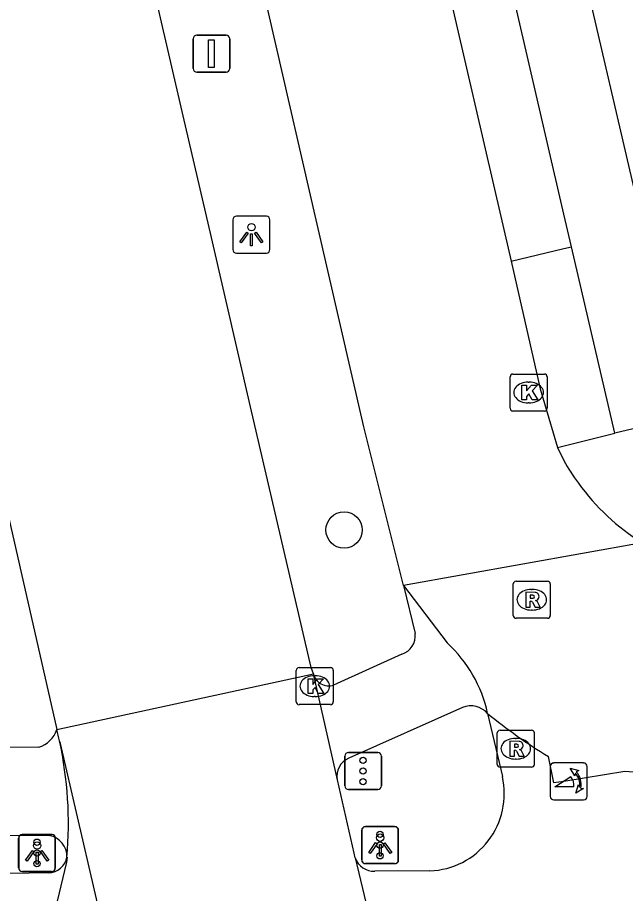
# Model space of a CAD drawing. Extents: x 156414 to 157775, y 382335 to 383765.
# Drawn here: x 156985.24 to 157001.67, y 383011.87 to 383035.54 of the extents above; entities that cross this region are included whole.
import ezdxf

# ---------------------------------------------------------------- set-up
doc = ezdxf.new("R2010")
doc.units = 0
for name, color, linetype in [('IMGEO_Boom', 7, 'Continuous'), ('IMGEO_Fietspad_gesloten', 7, 'Continuous'), ('IMGEO_Kolk', 7, 'Continuous'), ('IMGEO_Lichtpunt', 7, 'Continuous'), ('IMGEO_OVBaan_gesloten', 7, 'Continuous'), ('IMGEO_Parkeervlak_open', 7, 'Continuous'), ('IMGEO_Poller', 7, 'Continuous'), ('IMGEO_Rijbaan_lokaal_gesloten', 7, 'Continuous'), ('IMGEO_Rioolput', 7, 'Continuous'), ('IMGEO_Verkeersbordpaal', 7, 'Continuous'), ('IMGEO_Verkeersregelinstallatiepaal', 7, 'Continuous'), ('IMGEO_Voetpad_open', 7, 'Continuous')]:
    doc.layers.add(name, color=color, linetype=linetype)

msp = doc.modelspace()

# ---------------------------------------------------------------- linework, layer by layer
at = {"layer": 'IMGEO_Boom'}
msp.add_circle((156994.06, 383021.692), 0.489, dxfattribs=at)
at = {"layer": 'IMGEO_Fietspad_gesloten'}
for points in [[(156997.94, 383016.737), (156998.339, 383015.028)], [(156986.074, 383012.431), (156983.458, 383012.38)], [(156996.379, 383012.483), (156994.891, 383012.471)]]:
    msp.add_lwpolyline(points, dxfattribs=at)
for centre, radius, start, end in [((156996.307, 383014.566), 2.084, 271.9768, 12.8207), ((156986.069, 383012.943), 0.512, 270.549, 350.18), ((156994.881, 383013.025), 0.555, 200.1979, 270.9871)]:
    msp.add_arc(centre, radius, start, end, dxfattribs=at)
at = {"layer": 'IMGEO_Kolk'}
for p, q in [((156998.548, 383024.98), (156998.548, 383025.832)), ((156998.623, 383025.906), (156999.475, 383025.906)), ((156999.549, 383025.832), (156999.549, 383024.98)), ((156999.036, 383025.686), (156999.061, 383025.686)), ((156999.059, 383025.126), (156999.034, 383025.126)), ((156999.475, 383024.906), (156998.623, 383024.906)), ((156992.769, 383017.047), (156992.769, 383017.899)), ((156992.844, 383017.973), (156993.696, 383017.973)), ((156993.77, 383017.899), (156993.77, 383017.047)), ((156993.257, 383017.753), (156993.282, 383017.753)), ((156993.28, 383017.193), (156993.255, 383017.193)), ((156993.696, 383016.973), (156992.844, 383016.973))]:
    msp.add_line(p, q, dxfattribs=at)
for points in [[(156998.548, 383024.98), (156998.548, 383025.832)], [(156998.623, 383025.906), (156999.475, 383025.906)], [(156999.549, 383025.832), (156999.549, 383024.98)], [(156998.869, 383025.606), (156998.992, 383025.606), (156998.992, 383025.455), (156999.122, 383025.606), (156999.286, 383025.606), (156999.14, 383025.455), (156999.293, 383025.206), (156999.141, 383025.206), (156999.056, 383025.37), (156998.992, 383025.303), (156998.992, 383025.206), (156998.869, 383025.206), (156998.869, 383025.606)], [(156999.475, 383024.906), (156998.623, 383024.906)], [(156992.769, 383017.047), (156992.769, 383017.899)], [(156992.844, 383017.973), (156993.696, 383017.973)], [(156993.77, 383017.899), (156993.77, 383017.047)], [(156993.09, 383017.673), (156993.213, 383017.673), (156993.213, 383017.522), (156993.343, 383017.673), (156993.507, 383017.673), (156993.361, 383017.522), (156993.514, 383017.273), (156993.362, 383017.273), (156993.277, 383017.437), (156993.213, 383017.37), (156993.213, 383017.273), (156993.09, 383017.273), (156993.09, 383017.673)], [(156993.696, 383016.973), (156992.844, 383016.973)]]:
    msp.add_lwpolyline(points, dxfattribs=at)
for centre, start, end in [((156998.625, 383025.83), 91.552, 178.448), ((156998.625, 383025.83), 91.552, 178.448), ((156999.473, 383025.83), 1.552, 88.448), ((156999.473, 383025.83), 1.552, 88.448), ((156998.625, 383024.982), 181.552, 268.448), ((156998.625, 383024.982), 181.552, 268.448), ((156999.473, 383024.982), 271.552, 358.448), ((156999.473, 383024.982), 271.552, 358.448), ((156992.846, 383017.897), 91.552, 178.448), ((156992.846, 383017.897), 91.552, 178.448), ((156993.694, 383017.897), 1.552, 88.448), ((156993.694, 383017.897), 1.552, 88.448), ((156992.846, 383017.049), 181.552, 268.448), ((156992.846, 383017.049), 181.552, 268.448), ((156993.694, 383017.049), 271.552, 358.448), ((156993.694, 383017.049), 271.552, 358.448)]:
    msp.add_arc(centre, 0.0765, start, end, dxfattribs=at)
for centre, major_axis, ratio, start_param, end_param in [((156999.035, 383025.406), (-0.387, 0.002), 0.722429, 4.712389, 7.853982), ((156999.06, 383025.406), (-0.39, 0.002), 0.717154, 1.570796, 4.712389), ((156993.256, 383017.473), (-0.387, 0.002), 0.722429, 4.712389, 7.853982), ((156993.281, 383017.473), (-0.39, 0.002), 0.717154, 1.570796, 4.712389)]:
    msp.add_ellipse(centre, major_axis=major_axis, ratio=ratio, start_param=start_param, end_param=end_param, dxfattribs=at)
at = {"layer": 'IMGEO_Lichtpunt'}
for p, q in [((156991.059, 383030.074), (156991.059, 383029.267)), ((156991.059, 383030.074), (156991.059, 383029.267)), ((156991.961, 383030.169), (156991.153, 383030.169)), ((156991.961, 383030.169), (156991.153, 383030.169)), ((156992.055, 383029.267), (156992.055, 383030.074)), ((156992.055, 383029.267), (156992.055, 383030.074)), ((156991.153, 383029.173), (156991.961, 383029.173)), ((156991.153, 383029.173), (156991.961, 383029.173)), ((156994.539, 383013.581), (156994.539, 383012.774)), ((156994.539, 383013.581), (156994.539, 383012.774)), ((156995.441, 383013.676), (156994.633, 383013.676)), ((156995.441, 383013.676), (156994.633, 383013.676)), ((156995.535, 383012.774), (156995.535, 383013.581)), ((156995.535, 383012.774), (156995.535, 383013.581)), ((156985.269, 383013.37), (156985.269, 383012.563)), ((156985.269, 383013.37), (156985.269, 383012.563)), ((156986.171, 383013.465), (156985.363, 383013.465)), ((156986.171, 383013.465), (156985.363, 383013.465)), ((156986.265, 383012.563), (156986.265, 383013.37)), ((156986.265, 383012.563), (156986.265, 383013.37)), ((156994.633, 383012.68), (156995.441, 383012.68)), ((156994.633, 383012.68), (156995.441, 383012.68)), ((156985.363, 383012.469), (156986.171, 383012.469)), ((156985.363, 383012.469), (156986.171, 383012.469))]:
    msp.add_line(p, q, dxfattribs=at)
for points in [[(156991.433, 383029.738), (156991.472, 383029.71), (156991.284, 383029.448), (156991.246, 383029.475), (156991.433, 383029.738)], [(156991.535, 383029.69), (156991.582, 383029.69), (156991.582, 383029.368), (156991.535, 383029.368), (156991.535, 383029.69)], [(156991.645, 383029.71), (156991.683, 383029.737), (156991.87, 383029.475), (156991.831, 383029.447), (156991.645, 383029.71)], [(156985.643, 383013.034), (156985.682, 383013.006), (156985.494, 383012.744), (156985.456, 383012.771), (156985.643, 383013.034)], [(156985.855, 383013.006), (156985.893, 383013.033), (156986.08, 383012.771), (156986.041, 383012.743), (156985.855, 383013.006)], [(156994.913, 383013.245), (156994.952, 383013.217), (156994.764, 383012.955), (156994.726, 383012.982), (156994.913, 383013.245)], [(156995.015, 383013.197), (156995.062, 383013.197), (156995.062, 383012.875), (156995.015, 383012.875), (156995.015, 383013.197)], [(156995.125, 383013.217), (156995.163, 383013.244), (156995.35, 383012.982), (156995.311, 383012.954), (156995.125, 383013.217)], [(156985.745, 383012.986), (156985.792, 383012.986), (156985.792, 383012.664), (156985.745, 383012.664), (156985.745, 383012.986)]]:
    msp.add_lwpolyline(points, dxfattribs=at)
for centre in [(156991.558, 383029.872), (156985.768, 383013.168), (156995.038, 383013.379)]:
    msp.add_circle(centre, 0.0994, dxfattribs=at)
for centre, start, end in [((156991.153, 383030.074), 90, 180), ((156991.153, 383030.074), 90, 180), ((156991.961, 383030.074), 0, 90), ((156991.961, 383030.074), 0, 90), ((156991.153, 383029.267), 180, 270), ((156991.153, 383029.267), 180, 270), ((156991.961, 383029.267), 270, 0), ((156991.961, 383029.267), 270, 360), ((156994.633, 383013.581), 90, 180), ((156994.633, 383013.581), 90, 180), ((156995.441, 383013.581), 0, 90), ((156995.441, 383013.581), 0, 90), ((156985.363, 383013.37), 90, 180), ((156985.363, 383013.37), 90, 180), ((156986.171, 383013.37), 0, 90), ((156986.171, 383013.37), 0, 90), ((156985.363, 383012.563), 180, 270), ((156985.363, 383012.563), 180, 270), ((156986.171, 383012.563), 270, 0), ((156986.171, 383012.563), 270, 360), ((156994.633, 383012.774), 180, 270), ((156994.633, 383012.774), 180, 270), ((156995.441, 383012.774), 270, 0), ((156995.441, 383012.774), 270, 360)]:
    msp.add_arc(centre, 0.0946, start, end, dxfattribs=at)
at = {"layer": 'IMGEO_OVBaan_gesloten'}
for points in [[(156993.232, 383017.808), (156993.173, 383017.976), (156991.529, 383025.023), (156991.187, 383026.503), (156990.478, 383029.59), (156989.713, 383032.886), (156967.122, 383130.536)], [(156960.249, 383129.114), (156960.392, 383128.494), (156961.894, 383121.934), (156982.207, 383034.26), (156986.301, 383016.299)], [(156986.301, 383016.299), (156993.232, 383017.808)], [(156993.879, 383014.938), (156993.232, 383017.808)], [(156990.071, 383000.075), (156986.394, 383015.923), (156986.372, 383015.992)], [(156994.361, 383012.834), (156994.33, 383012.964), (156993.879, 383014.938)], [(156986.574, 383012.856), (156986.556, 383012.717), (156985.5, 383008.276), (156985.428, 383008.123)], [(156994.361, 383012.834), (156995.443, 383008.317)]]:
    msp.add_lwpolyline(points, dxfattribs=at)
for centre, radius, start, end in [((156978.655, 383014.369), 7.886, 11.877, 14.1667), ((156976.054, 383013.753), 10.558, 355.1273, 12.2437)]:
    msp.add_arc(centre, radius, start, end, dxfattribs=at)
at = {"layer": 'IMGEO_Parkeervlak_open'}
msp.add_lwpolyline([(156998.576, 383028.952), (157000, 383029.293), (157000.205, 383029.342)], dxfattribs=at)
at = {"layer": 'IMGEO_Poller'}
for p, q in [((157000.535, 383015.397), (156999.727, 383015.397)), ((157000.535, 383015.397), (156999.727, 383015.397)), ((156999.633, 383015.302), (156999.633, 383014.495)), ((156999.633, 383015.302), (156999.633, 383014.495)), ((157000.629, 383014.495), (157000.629, 383015.302)), ((157000.629, 383014.495), (157000.629, 383015.302)), ((156999.727, 383014.4), (157000.535, 383014.4)), ((156999.727, 383014.4), (157000.535, 383014.4))]:
    msp.add_line(p, q, dxfattribs=at)
for points in [[(157000.312, 383015.126), (157000.3, 383015.053), (157000.175, 383015.258)], [(157000.175, 383015.258), (157000.406, 383015.192), (157000.335, 383015.16)], [(157000.268, 383014.753), (156999.755, 383014.753), (157000.185, 383015.028)], [(157000.328, 383014.581), (157000.394, 383014.812), (157000.424, 383014.744)], [(157000.46, 383014.717), (157000.532, 383014.706), (157000.328, 383014.581)]]:
    msp.add_lwpolyline(points, dxfattribs=at)
for centre, radius, start, end in [((156999.727, 383015.302), 0.0946, 90, 180), ((156999.727, 383015.302), 0.0946, 90, 180), ((157000.535, 383015.302), 0.0946, 0, 90), ((157000.535, 383015.302), 0.0946, 0, 90), ((156999.954, 383014.813), 0.516, 349.3569, 42.2912), ((156999.94, 383014.803), 0.332, 351.3247, 42.4854), ((156999.954, 383014.813), 0.476, 351.7527, 41.1691), ((156999.727, 383014.495), 0.0946, 180, 270), ((156999.727, 383014.495), 0.0946, 180, 270), ((157000.535, 383014.495), 0.0946, 270, 0), ((157000.535, 383014.495), 0.0946, 270, 0)]:
    msp.add_arc(centre, radius, start, end, dxfattribs=at)
at = {"layer": 'IMGEO_Rijbaan_lokaal_gesloten'}
for points in [[(156987.126, 383078.402), (156988.537, 383072.352), (156998.576, 383028.952)], [(156995.665, 383020.192), (156994.596, 383024.479), (156993.308, 383030.073), (156992.227, 383034.771), (156982.42, 383077.375)], [(156998.576, 383028.952), (156999.363, 383025.504), (156999.826, 383023.923)], [(156999.826, 383023.923), (157000, 383023.569)], [(157002.117, 383021.345), (156995.665, 383020.192)], [(156995.665, 383020.192), (156996.849, 383018.639)], [(157002.494, 383015.105), (157001.644, 383015.166), (157000, 383014.901), (156999.727, 383014.857), (156999.582, 383015.571)]]:
    msp.add_lwpolyline(points, dxfattribs=at)
for centre, radius, start, end in [((157005.479, 383026.641), 6.281, 209.2774, 215.9186), ((157005.415, 383026.605), 6.209, 215.9998, 237.9146), ((156994.397, 383015.969), 3.625, 12.2371, 47.4407), ((157007.084, 383027.874), 14.41, 230.6141, 238.628)]:
    msp.add_arc(centre, radius, start, end, dxfattribs=at)
at = {"layer": 'IMGEO_Rioolput'}
for p, q in [((156998.633, 383019.382), (156998.633, 383020.234)), ((156998.708, 383020.308), (156999.56, 383020.308)), ((156999.634, 383020.234), (156999.634, 383019.382)), ((156999.121, 383020.088), (156999.146, 383020.088)), ((156999.144, 383019.528), (156999.119, 383019.528)), ((156999.56, 383019.308), (156998.708, 383019.308)), ((156998.201, 383015.357), (156998.201, 383016.209)), ((156998.276, 383016.283), (156999.128, 383016.283)), ((156999.202, 383016.209), (156999.202, 383015.357)), ((156998.689, 383016.063), (156998.714, 383016.063)), ((156998.712, 383015.503), (156998.687, 383015.503)), ((156999.128, 383015.283), (156998.276, 383015.283))]:
    msp.add_line(p, q, dxfattribs=at)
for points in [[(156998.633, 383019.382), (156998.633, 383020.234)], [(156998.708, 383020.308), (156999.56, 383020.308)], [(156999.634, 383020.234), (156999.634, 383019.382)], [(156999.222, 383020.006), (156998.97, 383020.008), (156998.97, 383019.608)], [(156999.148, 383019.927), (156999.094, 383019.927), (156999.094, 383019.846)], [(156998.97, 383019.608), (156999.094, 383019.608), (156999.094, 383019.77), (156999.105, 383019.77)], [(156999.094, 383019.846), (156999.146, 383019.846)], [(156999.152, 383019.741), (156999.223, 383019.608), (156999.363, 383019.608), (156999.298, 383019.734)], [(156999.56, 383019.308), (156998.708, 383019.308)], [(156998.201, 383015.357), (156998.201, 383016.209)], [(156998.276, 383016.283), (156999.128, 383016.283)], [(156999.202, 383016.209), (156999.202, 383015.357)], [(156998.79, 383015.981), (156998.538, 383015.983), (156998.538, 383015.583)], [(156998.716, 383015.902), (156998.662, 383015.902), (156998.662, 383015.821)], [(156998.538, 383015.583), (156998.662, 383015.583), (156998.662, 383015.745), (156998.673, 383015.745)], [(156998.662, 383015.821), (156998.714, 383015.821)], [(156998.72, 383015.716), (156998.791, 383015.583), (156998.931, 383015.583), (156998.866, 383015.709)], [(156999.128, 383015.283), (156998.276, 383015.283)]]:
    msp.add_lwpolyline(points, dxfattribs=at)
for centre, radius, start, end in [((156998.71, 383020.232), 0.0765, 91.552, 178.448), ((156998.71, 383020.232), 0.0765, 91.552, 178.448), ((156999.558, 383020.232), 0.0765, 1.552, 88.448), ((156999.558, 383020.232), 0.0765, 1.552, 88.448), ((156999.154, 383019.831), 0.0964, 77.0061, 93.1865), ((156999.168, 383019.888), 0.0378, 276.6634, 79.6772), ((156999.221, 383019.896), 0.109, 350.3612, 89.416), ((156999.104, 383019.717), 0.0533, 26.0293, 88.6989), ((156999.13, 383020.035), 0.19, 274.7715, 282.9687), ((156999.219, 383019.896), 0.112, 277.5842, 350.9817), ((156999.203, 383019.681), 0.108, 29.5134, 73.7905), ((156998.71, 383019.384), 0.0765, 181.552, 268.448), ((156998.71, 383019.384), 0.0765, 181.552, 268.448), ((156999.558, 383019.384), 0.0765, 271.552, 358.448), ((156999.558, 383019.384), 0.0765, 271.552, 358.448), ((156998.278, 383016.207), 0.0765, 91.552, 178.448), ((156998.278, 383016.207), 0.0765, 91.552, 178.448), ((156999.126, 383016.207), 0.0765, 1.552, 88.448), ((156999.126, 383016.207), 0.0765, 1.552, 88.448), ((156998.722, 383015.806), 0.0964, 77.0061, 93.1865), ((156998.736, 383015.863), 0.0378, 276.6634, 79.6772), ((156998.789, 383015.871), 0.109, 350.3612, 89.416), ((156998.672, 383015.692), 0.0533, 26.0293, 88.6989), ((156998.698, 383016.01), 0.19, 274.7715, 282.9687), ((156998.787, 383015.871), 0.112, 277.5842, 350.9817), ((156998.771, 383015.656), 0.108, 29.5134, 73.7905), ((156998.278, 383015.359), 0.0765, 181.552, 268.448), ((156998.278, 383015.359), 0.0765, 181.552, 268.448), ((156999.126, 383015.359), 0.0765, 271.552, 358.448), ((156999.126, 383015.359), 0.0765, 271.552, 358.448)]:
    msp.add_arc(centre, radius, start, end, dxfattribs=at)
for centre, major_axis, ratio, start_param, end_param in [((156999.12, 383019.808), (-0.387, 0.002), 0.722429, 4.712389, 7.853982), ((156999.145, 383019.808), (-0.39, 0.002), 0.717154, 1.570796, 4.712389), ((156998.688, 383015.783), (-0.387, 0.002), 0.722429, 4.712389, 7.853982), ((156998.713, 383015.783), (-0.39, 0.002), 0.717154, 1.570796, 4.712389)]:
    msp.add_ellipse(centre, major_axis=major_axis, ratio=ratio, start_param=start_param, end_param=end_param, dxfattribs=at)
at = {"layer": 'IMGEO_Verkeersbordpaal'}
for p, q in [((156990.081, 383035.062), (156990.871, 383035.062)), ((156990.871, 383035.062), (156990.081, 383035.062)), ((156989.981, 383034.162), (156989.981, 383034.962)), ((156989.981, 383034.962), (156989.981, 383034.162)), ((156990.971, 383034.962), (156990.971, 383034.162)), ((156990.971, 383034.162), (156990.971, 383034.962)), ((156990.871, 383034.062), (156990.081, 383034.062)), ((156990.081, 383034.062), (156990.871, 383034.062))]:
    msp.add_line(p, q, dxfattribs=at)
msp.add_lwpolyline([(156990.401, 383034.937), (156990.551, 383034.937), (156990.551, 383034.187), (156990.401, 383034.187), (156990.401, 383034.937)], dxfattribs=at)
for centre, start, end in [((156990.081, 383034.962), 90, 180), ((156990.081, 383034.962), 90, 180), ((156990.871, 383034.962), 0, 90), ((156990.871, 383034.962), 360, 90), ((156990.081, 383034.162), 180, 270), ((156990.081, 383034.162), 180, 270), ((156990.871, 383034.162), 270, 0), ((156990.871, 383034.162), 270, 0)]:
    msp.add_arc(centre, 0.1, start, end, dxfattribs=at)
at = {"layer": 'IMGEO_Verkeersregelinstallatiepaal'}
for p, q in [((156994.18, 383015.681), (156994.97, 383015.681)), ((156994.97, 383015.681), (156994.18, 383015.681)), ((156994.08, 383014.781), (156994.08, 383015.581)), ((156994.08, 383015.581), (156994.08, 383014.781)), ((156995.07, 383015.581), (156995.07, 383014.781)), ((156995.07, 383014.781), (156995.07, 383015.581)), ((156994.97, 383014.681), (156994.18, 383014.681)), ((156994.18, 383014.681), (156994.97, 383014.681)), ((156994.537, 383012.778), (156994.537, 383013.578)), ((156994.537, 383013.578), (156994.537, 383012.778)), ((156994.637, 383013.678), (156995.427, 383013.678)), ((156995.427, 383013.678), (156994.637, 383013.678)), ((156995.527, 383013.578), (156995.527, 383012.778)), ((156995.527, 383012.778), (156995.527, 383013.578)), ((156985.267, 383012.567), (156985.267, 383013.367)), ((156985.267, 383013.367), (156985.267, 383012.567)), ((156985.367, 383013.467), (156986.157, 383013.467)), ((156986.157, 383013.467), (156985.367, 383013.467)), ((156986.257, 383013.367), (156986.257, 383012.567)), ((156986.257, 383012.567), (156986.257, 383013.367)), ((156995.427, 383012.678), (156994.637, 383012.678)), ((156994.637, 383012.678), (156995.427, 383012.678)), ((156986.157, 383012.467), (156985.367, 383012.467)), ((156985.367, 383012.467), (156986.157, 383012.467))]:
    msp.add_line(p, q, dxfattribs=at)
for centre in [(156994.575, 383015.471), (156994.575, 383015.181), (156994.575, 383014.891), (156995.032, 383013.468), (156985.762, 383013.257), (156985.762, 383012.967), (156995.032, 383013.178), (156995.032, 383012.888), (156985.762, 383012.677)]:
    msp.add_circle(centre, 0.085, dxfattribs=at)
for centre, start, end in [((156994.18, 383015.581), 90, 180), ((156994.18, 383015.581), 90, 180), ((156994.97, 383015.581), 0, 90), ((156994.97, 383015.581), 360, 90), ((156994.18, 383014.781), 180, 270), ((156994.18, 383014.781), 180, 270), ((156994.97, 383014.781), 270, 0), ((156994.97, 383014.781), 270, 0), ((156994.637, 383013.578), 90, 180), ((156994.637, 383013.578), 90, 180), ((156995.427, 383013.578), 0, 90), ((156995.427, 383013.578), 360, 90), ((156985.367, 383013.367), 90, 180), ((156985.367, 383013.367), 90, 180), ((156986.157, 383013.367), 0, 90), ((156986.157, 383013.367), 360, 90), ((156985.367, 383012.567), 180, 270), ((156985.367, 383012.567), 180, 270), ((156986.157, 383012.567), 270, 0), ((156986.157, 383012.567), 270, 0), ((156994.637, 383012.778), 180, 270), ((156994.637, 383012.778), 180, 270), ((156995.427, 383012.778), 270, 0), ((156995.427, 383012.778), 270, 0)]:
    msp.add_arc(centre, 0.1, start, end, dxfattribs=at)
at = {"layer": 'IMGEO_Voetpad_open'}
for points in [[(157000.205, 383029.342), (157000, 383030.229), (156990.18, 383072.703), (156988.768, 383078.779)], [(156999.308, 383042.012), (156999.7, 383040.352), (157000, 383039.011), (157000.15, 383038.341), (157000.527, 383036.776), (157003.322, 383024.765)], [(157001.375, 383024.308), (157000.205, 383029.342)], [(157003.322, 383024.765), (157001.375, 383024.308)], [(156999.826, 383023.923), (157001.375, 383024.308)], [(156995.665, 383020.192), (156995.981, 383018.897)], [(156995.62, 383018.336), (156993.779, 383017.504)], [(156997.262, 383016.897), (156994.187, 383015.531)], [(156985.811, 383015.824), (156982.332, 383015.785)], [(156983.553, 383013.448), (156986.102, 383013.437)]]:
    msp.add_lwpolyline(points, dxfattribs=at)
for centre, radius, start, end in [((156995.477, 383018.825), 0.509, 286.3317, 8.1462), ((156993.643, 383017.904), 0.423, 193.1684, 288.7046), ((156997.487, 383016.333), 0.607, 41.7041, 111.7395), ((156985.597, 383016.535), 0.742, 286.7377, 341.4813), ((156994.408, 383015.04), 0.539, 114.2396, 190.8664), ((156985.994, 383012.867), 0.58, 358.9315, 79.2488)]:
    msp.add_arc(centre, radius, start, end, dxfattribs=at)

doc.saveas('drawing.dxf')
